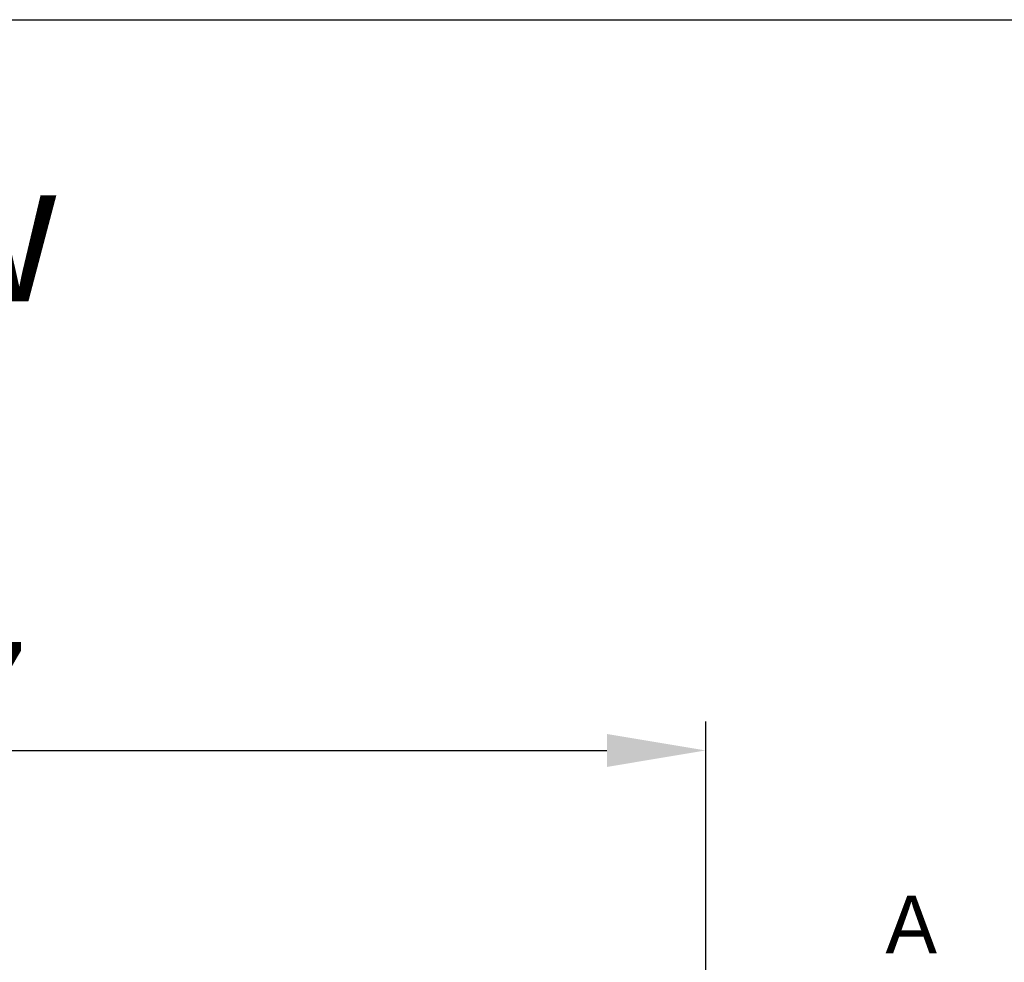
# Model space of a CAD drawing. Header units: millimetres. Extents: x 0 to 39025, y -31299 to 8400.
# Tile 359 of 382: x 14844 to 15525, y 4871 to 5522. Entities that reach past the tile are written whole.
import ezdxf

# ---------------------------------------------------------------- set-up
doc = ezdxf.new("R2010")
doc.units = ezdxf.units.MM
doc.header["$PDSIZE"] = -1
for name, color, linetype in [('ANOTACIJE', 7, 'Continuous'), ('DIMENZIJE', 4, 'Continuous'), ('FORMAT', 7, 'Continuous')]:
    doc.layers.add(name, color=color, linetype=linetype)
doc.styles.add('SLDTEXTSTYLE0', font='Montserrat-Regular.ttf', dxfattribs={"bigfont": 'bigfont'})
doc.styles.add('SLDTEXTSTYLE1', font='Montserrat-Regular.ttf')
doc.styles.add('SLDTEXTSTYLE6', font='txt')
doc.dimstyles.new('SLDDIMSTYLE0', dxfattribs={"dimtxt": 3, "dimasz": 3.414889, "dimexe": 0, "dimexo": 0.0625, "dimgap": 0.75, "dimtad": 1, "dimdec": 0, "dimlfac": 20, "dimrnd": 1e-09, "dimzin": 12, "dimdsep": 46, "dimtxsty": 'SLDTEXTSTYLE6', "dimsah": 1, "dimcen": 0.09, "dimadec": 0, "dimazin": 3, "dimtfac": 1, "dimtdec": 0, "dimtofl": 0, "dimtmove": 0, "dimatfit": 3, "dimfxl": 1, "dimfrac": 2, "dimtolj": 1, "dimtzin": 12, "dimarcsym": 0})

# ---------------------------------------------------------------- blocks, each defined once
blk = doc.blocks.new('*D22')
at = {"layer": 'Defpoints', "color": 0, "transparency": 16777216}
for p in [(15318.44, 5017), (14201.26, 4672.67), (15318.44, 4672.71)]:
    blk.add_point(p, dxfattribs=at)
at = {"layer": 'DIMENZIJE', "color": 0, "lineweight": -2, "transparency": 16777216}
for p, q in [((14201.26, 4673.92), (14201.26, 5037)), ((15318.44, 4673.96), (15318.44, 5037)), ((14269.55, 5017), (15250.14, 5017))]:
    blk.add_line(p, q, dxfattribs=at)
at = {"layer": 'DIMENZIJE', "color": 0, "transparency": 16777216}
for points in [[(14269.55, 5028.38), (14269.55, 5005.61), (14201.26, 5017)], [(15250.14, 5028.38), (15250.14, 5005.61), (15318.44, 5017)]]:
    blk.add_solid(points, dxfattribs=at)
at = {"layer": 'DIMENZIJE', "color": 0, "transparency": 16777216, "insert": (14759.85, 5062), "char_height": 60, "attachment_point": 5, "style": 'SLDTEXTSTYLE6'}
blk.add_mtext('\\A1;1117', dxfattribs=at)

msp = doc.modelspace()

# ---------------------------------------------------------------- linework, layer by layer
at = {"layer": 'FORMAT', "ltscale": 27}
msp.add_line((10951.46, 5522.03), (18468.03, 5522.03), dxfattribs=at)

# ---------------------------------------------------------------- texts
at = {"layer": 'ANOTACIJE', "color": 0, "attachment_point": 1}
for s, insert, char_height, style in [('Bottom view', (14175.53, 5422.7), 95.25, 'SLDTEXTSTYLE0'), ('A', (15442.67, 4916.68), 40, 'SLDTEXTSTYLE1')]:
    msp.add_mtext(s, dxfattribs=dict(at, insert=insert, char_height=char_height, style=style))

# ---------------------------------------------------------------- dimensions: what is measured, and where the dimension line sits
at = {"layer": 'DIMENZIJE'}
dim = msp.add_linear_dim(base=(15318.44, 5017), p1=(14201.26, 4672.67), p2=(15318.44, 4672.71), dimstyle='SLDDIMSTYLE0', override={"dimscale": 20, "dimexe": 1, "dimlfac": 1, "dimdle": 1, "dimtofl": 1}, dxfattribs=at)
dim.commit()
dim.dimension.update_dxf_attribs({"geometry": '*D22', "text_midpoint": (14759.85, 5062)})

doc.saveas('drawing.dxf')
